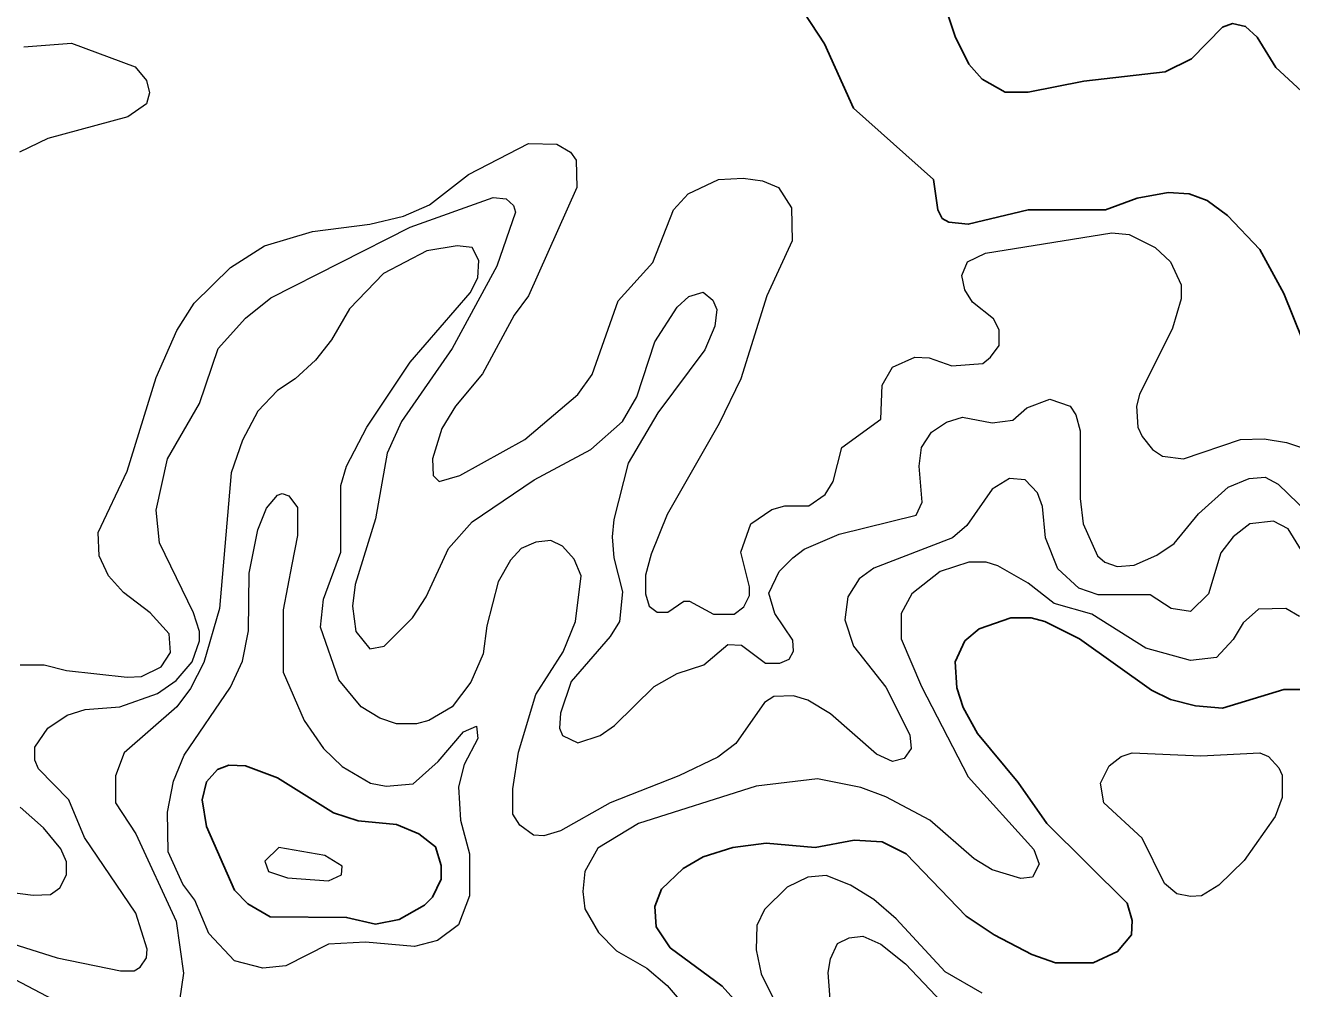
# Model space of a CAD drawing. Extents: x 577 to 602.9, y 7483.8 to 7511.6.
# Drawn here: x 593.996 to 595.391, y 7490.018 to 7491.079 of the extents above; entities that cross this region are included whole.
import ezdxf

# ---------------------------------------------------------------- set-up
doc = ezdxf.new("R2010")
doc.units = 0
doc.header["$LTSCALE"] = 0.032
doc.layers.add('1', color=7, linetype='Continuous', lineweight=25)
doc.layers.add('2', color=7, linetype='Continuous', lineweight=13)

msp = doc.modelspace()

# ---------------------------------------------------------------- linework, layer by layer
at = {"layer": '1'}
for points in [[(595.4348, 7490.9761), (595.3736, 7491.0326), (595.3529, 7491.066), (595.3402, 7491.0779), (595.3259, 7491.0811), (595.3147, 7491.0771), (595.2806, 7491.0421), (595.2519, 7491.0278), (595.1621, 7491.0175), (595.1008, 7491.0055), (595.0754, 7491.0055), (595.05, 7491.0199), (595.0356, 7491.0365), (595.0205, 7491.0668), (595.0014, 7491.1248)], [(594.8543, 7491.093), (594.8766, 7491.0588), (594.9084, 7490.988), (594.9967, 7490.9093), (595.0014, 7490.8759), (595.0062, 7490.8664), (595.0134, 7490.8624), (595.0348, 7490.86), (595.1008, 7490.8759), (595.1859, 7490.8759), (595.2209, 7490.8886), (595.2551, 7490.895), (595.2782, 7490.8934), (595.2981, 7490.8863), (595.3203, 7490.8696), (595.3561, 7490.8322), (595.3823, 7490.7837), (595.403, 7490.7328)], [(594.7828, 7489.9996), (594.7637, 7490.0211), (594.7064, 7490.0633), (594.6913, 7490.0863), (594.6897, 7490.1086), (594.6969, 7490.1277), (594.7208, 7490.1507), (594.743, 7490.1634), (594.7756, 7490.1738), (594.8122, 7490.1786), (594.8663, 7490.1738), (594.9092, 7490.1817), (594.9402, 7490.1801), (594.9665, 7490.1666), (595.0325, 7490.0982), (595.0635, 7490.0776), (595.1048, 7490.0561), (595.1311, 7490.0466), (595.1724, 7490.0466), (595.1994, 7490.0593), (595.2146, 7490.0776), (595.2154, 7490.0935), (595.2098, 7490.1126), (595.1215, 7490.2), (595.0897, 7490.2453), (595.0452, 7490.2994), (595.0293, 7490.328), (595.0221, 7490.3495), (595.0205, 7490.3781), (595.0309, 7490.4012), (595.0468, 7490.4147), (595.0818, 7490.4266), (595.104, 7490.4266), (595.1191, 7490.4227), (595.1573, 7490.4036), (595.2368, 7490.3471), (595.2575, 7490.3368), (595.2853, 7490.3296), (595.3147, 7490.3273), (595.3823, 7490.3479), (595.4054, 7490.3479)]]:
    msp.add_lwpolyline(points, dxfattribs=at)
msp.add_lwpolyline([(594.2741, 7490.2505), (594.3359, 7490.212), (594.3629, 7490.2032), (594.4051, 7490.1992), (594.4297, 7490.1889), (594.448, 7490.1746), (594.4544, 7490.1539), (594.4544, 7490.1388), (594.4448, 7490.1189), (594.4361, 7490.1102), (594.4082, 7490.0943), (594.382, 7490.0895), (594.3502, 7490.0967), (594.2659, 7490.0974), (594.2413, 7490.1118), (594.2269, 7490.1269), (594.1959, 7490.1968), (594.1912, 7490.2263), (594.1959, 7490.2461), (594.2079, 7490.2597), (594.2206, 7490.2644), (594.2389, 7490.2636)], close=True, dxfattribs=at)
at = {"layer": '2'}
for points in [[(593.9948, 7491.0556), (594.0472, 7491.0596), (594.1172, 7491.0334), (594.1299, 7491.0183), (594.1331, 7491.0047), (594.1299, 7490.9928), (594.1093, 7490.9785), (594.021, 7490.9546), (593.99, 7490.9395)], [(594.1824, 7490.7733), (594.2222, 7490.8123), (594.2596, 7490.8362), (594.3128, 7490.8521), (594.3756, 7490.86), (594.413, 7490.8688), (594.4416, 7490.8815), (594.4844, 7490.915), (594.5506, 7490.9491), (594.5816, 7490.9483), (594.5967, 7490.9395), (594.6031, 7490.9308), (594.6039, 7490.9006), (594.5506, 7490.7813), (594.5347, 7490.7598), (594.4997, 7490.6954), (594.4703, 7490.6596), (594.4552, 7490.635), (594.4448, 7490.6016), (594.4456, 7490.5833), (594.452, 7490.5769), (594.475, 7490.5833), (594.5466, 7490.6231), (594.6047, 7490.6724), (594.6206, 7490.6946), (594.6492, 7490.7757), (594.6874, 7490.8179), (594.7104, 7490.8759), (594.7263, 7490.8934), (594.7597, 7490.9093), (594.7868, 7490.9109), (594.8082, 7490.9077), (594.8257, 7490.9006), (594.84, 7490.8783), (594.8408, 7490.8417), (594.813, 7490.7813), (594.7844, 7490.6899), (594.7605, 7490.6406), (594.7033, 7490.5404), (594.6858, 7490.4966), (594.6794, 7490.4736), (594.6794, 7490.4529), (594.6834, 7490.4394), (594.6921, 7490.433), (594.7041, 7490.433), (594.7215, 7490.4449), (594.7279, 7490.4449), (594.7542, 7490.4306), (594.7772, 7490.4306), (594.7875, 7490.4386), (594.7939, 7490.4513), (594.7939, 7490.4608), (594.7844, 7490.499), (594.7955, 7490.53), (594.8186, 7490.5459), (594.8329, 7490.5499), (594.8591, 7490.5499), (594.8774, 7490.5626), (594.8861, 7490.5769), (594.8957, 7490.6143), (594.9386, 7490.6453), (594.9402, 7490.6827), (594.9514, 7490.7026), (594.976, 7490.7137), (594.9919, 7490.7129), (595.0166, 7490.7042), (595.0508, 7490.7066), (595.0595, 7490.7137), (595.069, 7490.7264), (595.069, 7490.7439), (595.0627, 7490.7559), (595.0396, 7490.7741), (595.0309, 7490.7877), (595.0277, 7490.8036), (595.0341, 7490.8187), (595.0539, 7490.8282), (595.1931, 7490.8505), (595.2122, 7490.8489), (595.2408, 7490.8346), (595.2575, 7490.8187), (595.2694, 7490.7932), (595.2694, 7490.7781), (595.2599, 7490.7455), (595.2233, 7490.6724), (595.2201, 7490.6596), (595.2217, 7490.6366), (595.2265, 7490.6262), (595.2376, 7490.6119), (595.2487, 7490.6048), (595.2718, 7490.6016), (595.3346, 7490.6231), (595.3609, 7490.6239), (595.3855, 7490.6199), (595.4229, 7490.6072)], [(594.188, 7490.4115), (594.1816, 7490.4322), (594.1443, 7490.5093), (594.1403, 7490.5451), (594.153, 7490.6016), (594.188, 7490.6628), (594.2087, 7490.7233), (594.2389, 7490.7566), (594.2667, 7490.7789), (594.4202, 7490.8568), (594.5116, 7490.8894), (594.5259, 7490.8879), (594.5339, 7490.8807), (594.5363, 7490.8735), (594.5156, 7490.8139), (594.4663, 7490.7233), (594.4106, 7490.6429), (594.3947, 7490.6079), (594.382, 7490.5356), (594.3597, 7490.4632), (594.3566, 7490.4394), (594.3605, 7490.4115), (594.3756, 7490.3925), (594.3916, 7490.3956), (594.4226, 7490.4266), (594.4377, 7490.4497), (594.4623, 7490.503), (594.4886, 7490.5324), (594.5569, 7490.5785), (594.619, 7490.6119), (594.654, 7490.6429), (594.6699, 7490.67), (594.6897, 7490.7304), (594.7144, 7490.7686), (594.7271, 7490.7805), (594.743, 7490.7853), (594.7534, 7490.7765), (594.7581, 7490.7662), (594.7557, 7490.7479), (594.7446, 7490.7217), (594.6929, 7490.6525), (594.6603, 7490.5968), (594.6444, 7490.5348), (594.6428, 7490.5157), (594.6444, 7490.4926), (594.654, 7490.4553), (594.6508, 7490.4227), (594.6404, 7490.406), (594.5975, 7490.3567), (594.5856, 7490.3217), (594.5848, 7490.305), (594.588, 7490.297), (594.6047, 7490.2891), (594.6293, 7490.297), (594.6452, 7490.3082), (594.6889, 7490.3511), (594.7144, 7490.3654), (594.7438, 7490.375), (594.7701, 7490.3972), (594.7852, 7490.3964), (594.8114, 7490.3766), (594.8273, 7490.3766), (594.8376, 7490.3813), (594.8424, 7490.3901), (594.8416, 7490.402), (594.8217, 7490.4314), (594.8154, 7490.4537), (594.8265, 7490.4775), (594.8416, 7490.4926), (594.8543, 7490.5022), (594.8925, 7490.5189), (594.9776, 7490.5396), (594.984, 7490.5539), (594.9808, 7490.5936), (594.9832, 7490.6143), (594.9943, 7490.631), (595.011, 7490.6421), (595.0285, 7490.6477), (595.0611, 7490.6413), (595.0841, 7490.6445), (595.0993, 7490.658), (595.1247, 7490.6676), (595.147, 7490.6596), (595.1533, 7490.6501), (595.1581, 7490.6326), (595.1581, 7490.5579), (595.1613, 7490.53), (595.1772, 7490.495), (595.1851, 7490.4879), (595.1987, 7490.4831), (595.2177, 7490.4847), (595.2424, 7490.4958), (595.2615, 7490.5086), (595.2885, 7490.5412), (595.3211, 7490.5706), (595.3442, 7490.5801), (595.3617, 7490.5817), (595.376, 7490.5738), (595.4205, 7490.5308)], [(595.0333, 7490.5284), (595.0174, 7490.5149), (594.9307, 7490.4815), (594.9148, 7490.4696), (594.9021, 7490.4497), (594.8989, 7490.4243), (594.9084, 7490.3956), (594.9442, 7490.3503), (594.9704, 7490.2978), (594.972, 7490.2827), (594.9641, 7490.2716), (594.9514, 7490.2684), (594.9339, 7490.2764), (594.883, 7490.3209), (594.8583, 7490.336), (594.8424, 7490.3408), (594.8209, 7490.34), (594.8106, 7490.3336), (594.7788, 7490.2883), (594.7589, 7490.2732), (594.716, 7490.2525), (594.6404, 7490.2231), (594.5856, 7490.1921), (594.5673, 7490.1865), (594.5562, 7490.1873), (594.541, 7490.1984), (594.5331, 7490.2104), (594.5331, 7490.2382), (594.5395, 7490.2787), (594.5585, 7490.3424), (594.5888, 7490.3893), (594.6023, 7490.4227), (594.6086, 7490.4728), (594.6007, 7490.4911), (594.588, 7490.5054), (594.5752, 7490.5117), (594.5585, 7490.5101), (594.5426, 7490.503), (594.5307, 7490.4903), (594.5172, 7490.4664), (594.5045, 7490.4179), (594.5005, 7490.3869), (594.487, 7490.3559), (594.4663, 7490.3288), (594.4409, 7490.3137), (594.4273, 7490.3098), (594.4051, 7490.3098), (594.3868, 7490.3161), (594.3661, 7490.3288), (594.3415, 7490.3583), (594.3216, 7490.4163), (594.3248, 7490.4473), (594.3438, 7490.499), (594.3438, 7490.5722), (594.3502, 7490.5936), (594.3725, 7490.6366), (594.4202, 7490.7081), (594.4862, 7490.7845), (594.4949, 7490.8012), (594.4957, 7490.8203), (594.4886, 7490.8346), (594.4719, 7490.8362), (594.4385, 7490.8306), (594.3908, 7490.8059), (594.3534, 7490.767), (594.3335, 7490.7328), (594.316, 7490.7105), (594.2937, 7490.6899), (594.2739, 7490.6771), (594.2524, 7490.6541), (594.2357, 7490.6223), (594.223, 7490.5865), (594.2102, 7490.437), (594.1928, 7490.3773), (594.1784, 7490.3487), (594.1633, 7490.3288), (594.1053, 7490.278), (594.0957, 7490.2525), (594.0957, 7490.2231), (594.118, 7490.1889), (594.1625, 7490.0927), (594.1705, 7490.0354), (594.1641, 7489.9901)], [(593.9908, 7490.375), (594.017, 7490.375), (594.0417, 7490.3686), (594.1085, 7490.3614), (594.1244, 7490.3622), (594.1458, 7490.3726), (594.1562, 7490.3885), (594.1546, 7490.4092), (594.1339, 7490.4322), (594.1045, 7490.4545), (594.0878, 7490.4728), (594.0775, 7490.495), (594.0767, 7490.5205), (594.1085, 7490.5881), (594.1403, 7490.6914), (594.1633, 7490.7431), (594.1824, 7490.7733)], [(595.4078, 7490.4911), (595.3871, 7490.5245), (595.3712, 7490.5332), (595.345, 7490.53), (595.3267, 7490.5157), (595.3132, 7490.4982), (595.2996, 7490.4529), (595.2798, 7490.4338), (595.2583, 7490.437), (595.2352, 7490.4521), (595.178, 7490.4521), (595.1565, 7490.4593), (595.1334, 7490.4807), (595.1199, 7490.5149), (595.1168, 7490.5491), (595.1112, 7490.5642), (595.0977, 7490.5785), (595.0802, 7490.5801), (595.0611, 7490.5682), (595.0333, 7490.5284)], [(595.3998, 7490.4282), (595.3847, 7490.437), (595.3545, 7490.4362), (595.3378, 7490.4211), (595.3267, 7490.4028), (595.3084, 7490.3829), (595.2798, 7490.3797), (595.2305, 7490.3933), (595.1708, 7490.4306), (595.1295, 7490.4426), (595.1008, 7490.4648), (595.0674, 7490.4839), (595.0547, 7490.4879), (595.0356, 7490.4879), (595.0038, 7490.4775), (594.9728, 7490.4529), (594.9609, 7490.4314), (594.9609, 7490.4036), (594.9832, 7490.3511), (595.0348, 7490.2517), (595.1072, 7490.1714), (595.1128, 7490.1555), (595.1056, 7490.1412), (595.0929, 7490.1396), (595.0611, 7490.1491), (595.0412, 7490.1611), (594.9927, 7490.204), (594.9442, 7490.2294), (594.9164, 7490.2398), (594.8687, 7490.2493), (594.8011, 7490.2414), (594.6715, 7490.2), (594.6269, 7490.173), (594.6126, 7490.1475), (594.6102, 7490.1253), (594.6126, 7490.1062), (594.6277, 7490.08), (594.6476, 7490.0601), (594.681, 7490.041), (594.7033, 7490.0219), (594.7231, 7489.9988)], [(593.9534, 7490.0768), (594.0313, 7490.0521), (594.1013, 7490.0378), (594.1164, 7490.0378), (594.1228, 7490.0418), (594.1299, 7490.0521), (594.1307, 7490.0617), (594.118, 7490.1014), (594.0616, 7490.1849), (594.0441, 7490.2263), (594.0107, 7490.2605), (594.0067, 7490.27), (594.0067, 7490.2843), (594.021, 7490.305), (594.0425, 7490.3193), (594.0623, 7490.3257), (594.1005, 7490.3288), (594.1419, 7490.3432), (594.1625, 7490.3575), (594.18, 7490.3781), (594.188, 7490.4012), (594.188, 7490.4115)], [(593.9733, 7490.1253), (594.0051, 7490.1213), (594.0242, 7490.1221), (594.0345, 7490.1293), (594.0417, 7490.1436), (594.0417, 7490.1579), (594.0353, 7490.1722), (594.0162, 7490.1953), (593.9908, 7490.2183)], [(595.05, 7490.0132), (595.0094, 7490.037), (594.9553, 7490.0951), (594.9307, 7490.1165), (594.9052, 7490.1324), (594.8782, 7490.1428), (594.8583, 7490.1412), (594.8353, 7490.13), (594.8106, 7490.1054), (594.8019, 7490.0879), (594.8011, 7490.0609), (594.8066, 7490.0346), (594.8289, 7489.9901)], [(594.8846, 7489.9821), (594.8806, 7490.0362), (594.883, 7490.0513), (594.8909, 7490.068), (594.9036, 7490.0744), (594.9188, 7490.076), (594.9386, 7490.0672), (594.9657, 7490.0458), (595.0261, 7489.9821)], [(594.0337, 7490.0028), (593.9574, 7490.0426)]]:
    msp.add_lwpolyline(points, dxfattribs=at)
for points in [[(594.2898, 7490.4855), (594.2802, 7490.4354), (594.2802, 7490.367), (594.3033, 7490.3137), (594.3248, 7490.2827), (594.3454, 7490.2628), (594.3764, 7490.2446), (594.3939, 7490.2414), (594.4234, 7490.2438), (594.4512, 7490.2684), (594.479, 7490.301), (594.4933, 7490.3074), (594.4949, 7490.2939), (594.4798, 7490.2652), (594.4735, 7490.2406), (594.4758, 7490.204), (594.4854, 7490.1666), (594.4854, 7490.1205), (594.4735, 7490.0887), (594.4504, 7490.0712), (594.4249, 7490.0648), (594.3709, 7490.0696), (594.3303, 7490.0672), (594.2834, 7490.0434), (594.258, 7490.041), (594.2269, 7490.0489), (594.1983, 7490.0792), (594.1832, 7490.1157), (594.1697, 7490.1332), (594.1538, 7490.169), (594.153, 7490.2127), (594.1594, 7490.2469), (594.1713, 7490.2756), (594.2222, 7490.3503), (594.2357, 7490.3789), (594.2421, 7490.4123), (594.2429, 7490.476), (594.2524, 7490.5237), (594.2619, 7490.5475), (594.2739, 7490.5618), (594.2794, 7490.5634), (594.2866, 7490.561), (594.2961, 7490.5483), (594.2961, 7490.5173)], [(595.1899, 7490.2636), (595.2034, 7490.274), (595.2154, 7490.278), (595.2909, 7490.2748), (595.3561, 7490.278), (595.3656, 7490.274), (595.3768, 7490.2613), (595.3807, 7490.2533), (595.3807, 7490.2287), (595.3728, 7490.208), (595.3386, 7490.1595), (595.3108, 7490.1324), (595.2917, 7490.1205), (595.2798, 7490.1197), (595.2647, 7490.1229), (595.2511, 7490.134), (595.2265, 7490.1841), (595.1843, 7490.2231), (595.1804, 7490.2446)], [(594.2643, 7490.1475), (594.285, 7490.1404), (594.3303, 7490.1372), (594.3446, 7490.1436), (594.3454, 7490.1531), (594.3263, 7490.165), (594.2755, 7490.1738), (594.2603, 7490.1587)]]:
    msp.add_lwpolyline(points, close=True, dxfattribs=at)

doc.saveas('drawing.dxf')
